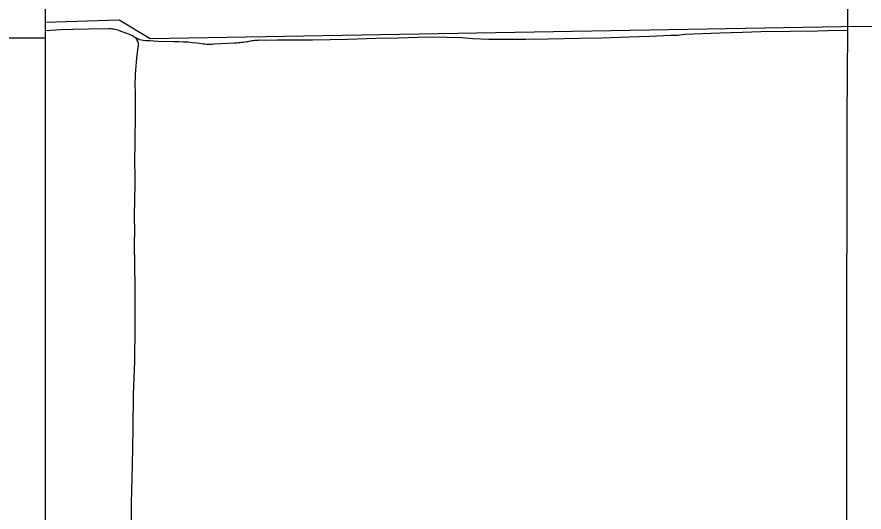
# Model space of a CAD drawing. Extents: x 1127717 to 1741049, y 2026793 to 2244711.
# Drawn here: x 1278155 to 1284374, y 2097880 to 2101518 of the extents above; entities that cross this region are included whole.
import ezdxf

# ---------------------------------------------------------------- set-up
doc = ezdxf.new("R2010")
doc.units = 0
for name, color, linetype in [('1', 7, 'Continuous'), ('31', 7, 'Continuous'), ('43', 7, 'Continuous'), ('45', 7, 'Continuous')]:
    doc.layers.add(name, color=color, linetype=linetype)

msp = doc.modelspace()

# ---------------------------------------------------------------- linework, layer by layer
at = {"layer": '1'}
msp.add_line((1275353.8, 2101363.9), (1278362.7, 2101363.9), dxfattribs=at)
msp.add_lwpolyline([(1349634.2, 2111942.3), (1278362.7, 2111942.3), (1278362.7, 2066677.1), (1349634.2, 2066677.1)], close=True, dxfattribs=at)
at = {"layer": '31'}
for points in [[(1284019.3, 2103208), (1284101.5, 2102962.1), (1284206.1, 2102642.8), (1284227.3, 2102561.8), (1284241.2, 2102484.5), (1284250.5, 2102400.9), (1284252, 2102141), (1284251.5, 2101414.3)], [(1284251.5, 2101414.3), (1284248.7, 2100769.7), (1284247.7, 2100427.9), (1284246.6, 2100124.8), (1284248.4, 2099955.7), (1284245.9, 2099595.1), (1284245.6, 2099337.4), (1284244.9, 2099036.4)], [(1279022.7, 2101366.5), (1279027.8, 2101360.7), (1279032.4, 2101354.3), (1279036.2, 2101347.5), (1279039.5, 2101340.4), (1279042.1, 2101333), (1279043.8, 2101325.4), (1279044.8, 2101317.7), (1279045, 2101309.9), (1279044.5, 2101302.1), (1279043.2, 2101294.4), (1279032.2, 2101214.6), (1279029.2, 2101185), (1279026.7, 2101155.4), (1279024.6, 2101125.7), (1279023.1, 2101096), (1279022, 2101066.2), (1279021.4, 2101036.5), (1279021.3, 2101006.7), (1279021.7, 2100977), (1279022, 2100799.4), (1279021.3, 2100598.5), (1279018.7, 2100451.2), (1279021.4, 2100353.2), (1279020.5, 2100279.7), (1279020.2, 2100271.4), (1279016.7, 2100194.2), (1279016, 2100040.3), (1279016.9, 2099952.9), (1279016.1, 2099847.7), (1279019.4, 2099536.4), (1279020.7, 2099238.7), (1279017.4, 2098988), (1279008.8, 2098742.8), (1279005.1, 2098490.3), (1279000.3, 2098224.2), (1278994, 2097945), (1278989.9, 2097645.5)], [(1284244.9, 2099036.4), (1284245.9, 2098609.5), (1284245.4, 2098193), (1284245.2, 2097810.1), (1284245.2, 2097544.1), (1284248.3, 2097059.3), (1284247.2, 2096595), (1284242.6, 2096358.9)]]:
    msp.add_lwpolyline(points, dxfattribs=at)
at = {"layer": '43'}
msp.add_lwpolyline([(1278362.7, 2101478.1), (1278906.4, 2101497.4), (1279131.7, 2101360.1), (1284207.5, 2101447.1), (1286128, 2101452.8)], dxfattribs=at)
at = {"layer": '45'}
for points in [[(1279022.7, 2101366.5), (1279012.4, 2101372.2), (1279002, 2101377.6), (1278991.4, 2101382.8), (1278980.6, 2101387.6), (1278906.5, 2101415.4), (1278896.9, 2101419.2), (1278887.1, 2101422.4), (1278877.1, 2101425.1), (1278867, 2101427.3), (1278856.9, 2101428.9), (1278846.6, 2101429.9), (1278836.3, 2101430.5), (1278826.1, 2101430.4), (1278679.7, 2101428.3), (1278568.3, 2101425.7), (1278480.2, 2101422), (1278362.7, 2101414.9)], [(1284251.5, 2101414.3), (1284182.9, 2101418.6), (1284031.8, 2101412), (1283831, 2101411.7), (1283617.4, 2101408), (1283481.1, 2101402.6), (1283315.1, 2101398.9), (1283059.1, 2101388.3), (1283004.5, 2101381.6)], [(1283004.5, 2101381.6), (1282956.5, 2101380.5), (1282801.4, 2101374.5), (1282650.5, 2101368.4), (1282445.3, 2101360.5), (1282284.6, 2101359.1), (1282055.3, 2101355.5), (1281890.7, 2101350.9), (1281721.9, 2101351.2), (1281619.2, 2101352.2), (1281500, 2101357.3), (1281421.1, 2101364.6), (1281311, 2101367.6), (1281173.5, 2101368.9), (1280953.2, 2101362.6), (1280790, 2101360), (1280584.4, 2101352.9), (1280325.2, 2101347.5), (1280064.1, 2101346.6), (1279980.7, 2101345.5), (1279933, 2101346.1), (1279931.2, 2101346), (1279924, 2101345.7), (1279922.2, 2101345.6), (1279913.2, 2101345.1), (1279911.4, 2101344.9), (1279902.5, 2101344.1), (1279900.6, 2101343.9), (1279891.6, 2101342.9), (1279889.9, 2101342.6), (1279880.9, 2101341.4), (1279879.2, 2101341.1), (1279870.3, 2101339.6), (1279868.5, 2101339.3), (1279859.6, 2101337.5), (1279857.9, 2101337.1), (1279849.1, 2101335.2), (1279847.3, 2101334.8), (1279843.9, 2101333.9), (1279842.1, 2101333.5), (1279831.4, 2101331.9), (1279829.6, 2101331.6), (1279818.8, 2101330.2), (1279817.1, 2101330), (1279806.3, 2101328.8), (1279804.5, 2101328.6), (1279793.7, 2101327.6), (1279791.9, 2101327.5), (1279781.1, 2101326.7), (1279779.3, 2101326.6), (1279768.4, 2101326.1), (1279766.7, 2101326), (1279755.8, 2101325.7), (1279754, 2101325.6), (1279752.2, 2101325.6), (1279599.4, 2101317.1), (1279585.4, 2101316.3), (1279572.7, 2101315.5), (1279559.9, 2101315.4), (1279547.2, 2101315.8), (1279534.5, 2101316.8), (1279521.8, 2101318.5), (1279509.2, 2101320.7), (1279476.2, 2101324.8), (1279443.1, 2101328.3), (1279409.9, 2101331.1), (1279376.7, 2101333.2), (1279343.4, 2101334.6), (1279310.1, 2101335.4), (1279188, 2101336.4), (1279130.5, 2101341), (1279097.8, 2101342.1), (1279080.3, 2101345.5), (1279056.8, 2101350.5), (1279022.7, 2101366.5)]]:
    msp.add_lwpolyline(points, dxfattribs=at)

doc.saveas('drawing.dxf')
